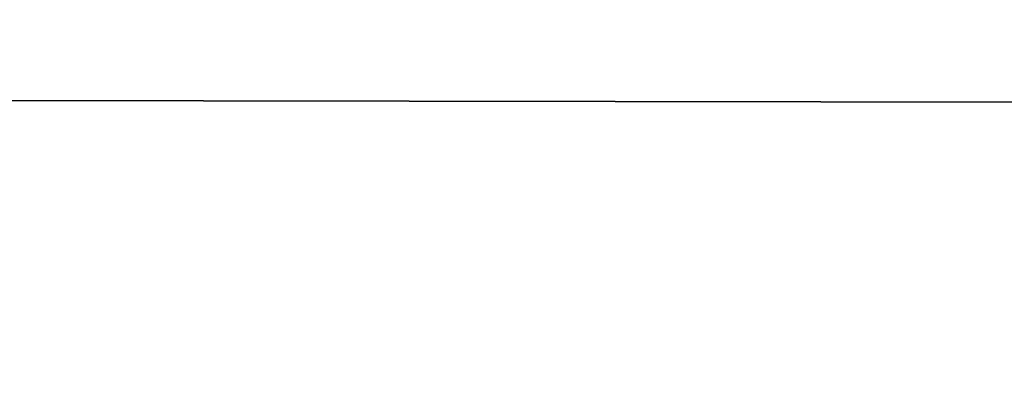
# Model space of a CAD drawing. Extents: x 0.1 to 25.1, y 0 to 8.
# Tile 255 of 582: x 10.6052 to 10.6377, y 0.1633 to 0.1753. Entities that reach past the tile are written whole.
import ezdxf

# ---------------------------------------------------------------- set-up
doc = ezdxf.new("R2010")
doc.units = 0
doc.header["$LTSCALE"] = 2.54
doc.layers.get('0').update_dxf_attribs({"color": 13, "linetype": 'CONTINUOUS'})

# ---------------------------------------------------------------- blocks, each defined once
blk = doc.blocks.new('P__KA__AZIENKOWA_DOCIA_25C')
at = {"color": 0}
blk.add_line((25.130264, 0.14932, 20.557295), (0.130265, 0.189459, 20.532698), dxfattribs=at)
blk.add_line((25.130264, 0.14932, 20.557295), (0.130265, 0.189459, 20.532698), dxfattribs=at)
mesh = blk.add_polyface(dxfattribs=at)
corners = [(25.130264, 0.14932, 20.557295), (0.130265, 0.189459, 20.532698), (25.130264, 0.189459, 20.532698)]
mesh.append_faces([[corners[k] for k in face] for face in [(0, 1, 2)]], dxfattribs={"color": 0})
mesh = blk.add_polyface(dxfattribs=at)
corners = [(25.130264, 0.14932, 20.557295), (0.130265, 0.14932, 20.557295), (0.130265, 0.189459, 20.532698)]
mesh.append_faces([[corners[k] for k in face] for face in [(0, 1, 2)]], dxfattribs={"color": 0})
mesh = blk.add_polyface(dxfattribs=at)
corners = [(25.130264, 0.175656, 29.459808), (0.130265, 0.132819, 29.429813), (25.130264, 0.132819, 29.429813)]
mesh.append_faces([[corners[k] for k in face] for face in [(0, 1, 2)]], dxfattribs={"color": 0})
mesh = blk.add_polyface(dxfattribs=at)
corners = [(25.130264, 0.175656, 29.459808), (0.130265, 0.175656, 29.459808), (0.130265, 0.132819, 29.429813)]
mesh.append_faces([[corners[k] for k in face] for face in [(0, 1, 2)]], dxfattribs={"color": 0})

msp = doc.modelspace()

# ---------------------------------------------------------------- block references
at = {"color": 0}
msp.add_blockref('P__KA__AZIENKOWA_DOCIA_25C', (0, 0), dxfattribs=at)

doc.saveas('drawing.dxf')
